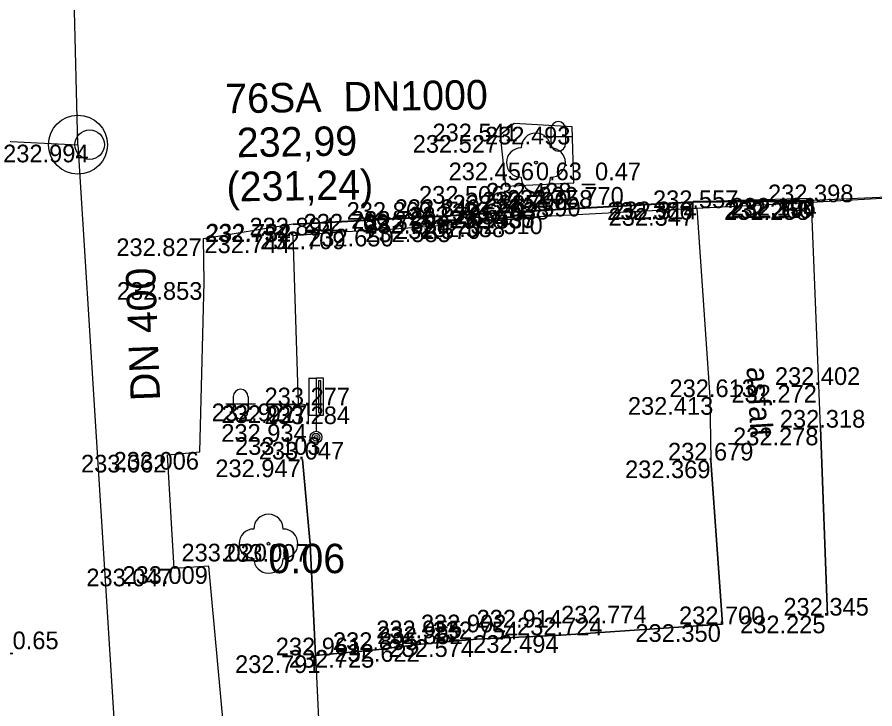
# Model space of a CAD drawing. Extents: x -599516 to -599132, y -1163668 to -1163119.
# Drawn here: x -599495.75 to -599481.19, y -1163321.87 to -1163310.12 of the extents above; entities that cross this region are included whole.
import ezdxf

# ---------------------------------------------------------------- set-up
doc = ezdxf.new("R2010")
doc.units = 0
for name, color, linetype in [('Bod-oznac1', 7, 'Continuous'), ('Bod-oznac2', 7, 'Continuous'), ('Bod-oznac3', 7, 'Continuous'), ('Bod-vyska1', 7, 'Continuous'), ('Bod-vyska2', 7, 'Continuous'), ('Bod-vyska3', 7, 'Continuous'), ('Z_cela-hrobu-dolni-linie', 7, 'Continuous'), ('Z_cela-hrobu-horni-linie', 7, 'Continuous'), ('Z_chodnik', 7, 'Continuous'), ('Z_kanalizace-destova', 7, 'Continuous'), ('Z_kanalizace-znacky-sachta', 7, 'Continuous'), ('Z_komunikace', 7, 'Continuous'), ('Z_kultury-znacky', 7, 'Continuous'), ('Z_nove-stromy-prumer-kmene', 7, 'Continuous'), ('Z_obvod-kmene-spodek-ve-vysce1_2m', 7, 'Continuous'), ('Z_podzemni-obrys-sachty', 7, 'Continuous'), ('Z_popis-budov-povrchu', 7, 'Continuous'), ('Z_stromy-kere', 7, 'Continuous'), ('Z_stromy-nove-vysazene', 7, 'Continuous'), ('Z_vol-lin-obrubnik', 7, 'Continuous'), ('Z_znacky-ostatni-orientacni-sloupek', 7, 'Continuous')]:
    doc.layers.add(name, color=color, linetype=linetype)

msp = doc.modelspace()

# ---------------------------------------------------------------- linework, layer by layer
at = {"layer": 'Bod-oznac1'}
for p, q in [((-599487.313, -1163311.93), (-599487.313, -1163311.93)), ((-599487.555, -1163312.124), (-599487.555, -1163312.124)), ((-599486.329, -1163311.983), (-599486.329, -1163311.983)), ((-599494.522, -1163312.287), (-599494.522, -1163312.287)), ((-599486.946, -1163312.591), (-599486.946, -1163312.591)), ((-599487.463, -1163312.99), (-599487.463, -1163312.99)), ((-599486.299, -1163312.937), (-599486.299, -1163312.937)), ((-599484.277, -1163313.254), (-599484.277, -1163313.254)), ((-599484.277, -1163313.264), (-599484.277, -1163313.264)), ((-599482.288, -1163313.193), (-599482.288, -1163313.193)), ((-599482.269, -1163313.265), (-599482.269, -1163313.265)), ((-599482.251, -1163313.229), (-599482.251, -1163313.229)), ((-599482.251, -1163313.239), (-599482.251, -1163313.239)), ((-599486.924, -1163313.4), (-599486.924, -1163313.4)), ((-599486.923, -1163313.41), (-599486.923, -1163313.41)), ((-599484.216, -1163313.364), (-599484.216, -1163313.364)), ((-599488.389, -1163313.487), (-599488.389, -1163313.487)), ((-599488.388, -1163313.497), (-599488.388, -1163313.497)), ((-599487.437, -1163313.558), (-599487.437, -1163313.558)), ((-599486.904, -1163313.506), (-599486.904, -1163313.506)), ((-599491.066, -1163313.632), (-599491.066, -1163313.632)), ((-599491.065, -1163313.642), (-599491.065, -1163313.642)), ((-599489.344, -1163313.716), (-599489.344, -1163313.716)), ((-599488.36, -1163313.642), (-599488.36, -1163313.642)), ((-599487.857, -1163313.588), (-599487.857, -1163313.588)), ((-599491.068, -1163313.829), (-599491.068, -1163313.829)), ((-599490.159, -1163313.763), (-599490.159, -1163313.763)), ((-599492.587, -1163313.879), (-599492.587, -1163313.879)), ((-599492.577, -1163314.622), (-599492.577, -1163314.622)), ((-599482.143, -1163316.369), (-599482.143, -1163316.369)), ((-599483.995, -1163316.575), (-599483.995, -1163316.575)), ((-599490.979, -1163316.685), (-599490.979, -1163316.685)), ((-599490.81, -1163316.715), (-599490.81, -1163316.715)), ((-599490.806, -1163317.034), (-599490.806, -1163317.034)), ((-599482.115, -1163317.094), (-599482.115, -1163317.094)), ((-599490.678, -1163317.256), (-599490.678, -1163317.256)), ((-599492.651, -1163317.507), (-599492.651, -1163317.507)), ((-599493.201, -1163317.555), (-599493.201, -1163317.555)), ((-599490.906, -1163317.635), (-599490.906, -1163317.635)), ((-599483.973, -1163317.652), (-599483.973, -1163317.652)), ((-599491.486, -1163319.066), (-599491.486, -1163319.066)), ((-599490.777, -1163319.072), (-599490.777, -1163319.072)), ((-599493.086, -1163319.489), (-599493.086, -1163319.489)), ((-599492.5, -1163319.448), (-599492.5, -1163319.448)), ((-599481.997, -1163320.287), (-599481.997, -1163320.287)), ((-599483.776, -1163320.433), (-599483.776, -1163320.433)), ((-599487.952, -1163320.689), (-599487.952, -1163320.689)), ((-599486.518, -1163320.62), (-599486.518, -1163320.62)), ((-599488.898, -1163320.771), (-599488.898, -1163320.771)), ((-599490.686, -1163320.962), (-599490.686, -1163320.962)), ((-599489.657, -1163320.871), (-599489.657, -1163320.871))]:
    msp.add_line(p, q, dxfattribs=at)
at = {"layer": 'Bod-oznac2'}
for p, q in [((-599482.269, -1163313.265), (-599482.269, -1163313.265)), ((-599484.216, -1163313.364), (-599484.216, -1163313.364)), ((-599487.437, -1163313.558), (-599487.437, -1163313.558)), ((-599486.904, -1163313.506), (-599486.904, -1163313.506)), ((-599489.344, -1163313.716), (-599489.344, -1163313.716)), ((-599488.36, -1163313.642), (-599488.36, -1163313.642)), ((-599487.857, -1163313.588), (-599487.857, -1163313.588)), ((-599491.068, -1163313.829), (-599491.068, -1163313.829)), ((-599490.159, -1163313.763), (-599490.159, -1163313.763)), ((-599482.143, -1163316.369), (-599482.143, -1163316.369)), ((-599483.995, -1163316.575), (-599483.995, -1163316.575)), ((-599490.81, -1163316.715), (-599490.81, -1163316.715)), ((-599490.806, -1163317.034), (-599490.806, -1163317.034)), ((-599482.115, -1163317.094), (-599482.115, -1163317.094)), ((-599490.906, -1163317.635), (-599490.906, -1163317.635)), ((-599483.973, -1163317.652), (-599483.973, -1163317.652)), ((-599481.997, -1163320.287), (-599481.997, -1163320.287)), ((-599483.776, -1163320.433), (-599483.776, -1163320.433)), ((-599487.952, -1163320.689), (-599487.952, -1163320.689)), ((-599486.518, -1163320.62), (-599486.518, -1163320.62)), ((-599488.898, -1163320.771), (-599488.898, -1163320.771)), ((-599490.686, -1163320.962), (-599490.686, -1163320.962)), ((-599489.657, -1163320.871), (-599489.657, -1163320.871))]:
    msp.add_line(p, q, dxfattribs=at)
at = {"layer": 'Bod-oznac3'}
for p, q in [((-599487.437, -1163313.558), (-599487.437, -1163313.558)), ((-599486.904, -1163313.506), (-599486.904, -1163313.506)), ((-599489.344, -1163313.716), (-599489.344, -1163313.716)), ((-599488.36, -1163313.642), (-599488.36, -1163313.642)), ((-599487.857, -1163313.588), (-599487.857, -1163313.588)), ((-599490.159, -1163313.763), (-599490.159, -1163313.763)), ((-599487.952, -1163320.689), (-599487.952, -1163320.689)), ((-599486.518, -1163320.62), (-599486.518, -1163320.62)), ((-599488.898, -1163320.771), (-599488.898, -1163320.771)), ((-599489.657, -1163320.871), (-599489.657, -1163320.871))]:
    msp.add_line(p, q, dxfattribs=at)
at = {"layer": 'Z_cela-hrobu-dolni-linie'}
for points in [[(-599490.806, -1163317.034), (-599490.81, -1163316.715), (-599490.979, -1163316.685), (-599491.068, -1163313.829), (-599490.159, -1163313.763), (-599489.344, -1163313.716), (-599488.36, -1163313.642), (-599487.857, -1163313.588), (-599487.437, -1163313.558), (-599486.904, -1163313.506), (-599484.216, -1163313.364)], [(-599490.686, -1163320.962), (-599490.777, -1163319.072), (-599490.906, -1163317.635)]]:
    msp.add_lwpolyline(points, dxfattribs=at)
at = {"layer": 'Z_cela-hrobu-horni-linie'}
for p, q in [((-599490.806, -1163317.034), (-599490.81, -1163316.715)), ((-599482.115, -1163317.094), (-599481.997, -1163320.287))]:
    msp.add_line(p, q, dxfattribs=at)
for points in [[(-599482.143, -1163316.369), (-599482.269, -1163313.265), (-599479.585, -1163313.112), (-599479.585, -1163313.112), (-599478.193, -1163313.032), (-599478.193, -1163313.032), (-599477.068, -1163312.975)], [(-599490.979, -1163316.685), (-599491.068, -1163313.829), (-599490.159, -1163313.763), (-599490.159, -1163313.763), (-599489.344, -1163313.716), (-599489.344, -1163313.716), (-599488.36, -1163313.642), (-599488.36, -1163313.642), (-599487.857, -1163313.588), (-599487.857, -1163313.588), (-599487.437, -1163313.558), (-599487.437, -1163313.558), (-599486.904, -1163313.506), (-599486.904, -1163313.506), (-599484.216, -1163313.364), (-599483.995, -1163316.575)], [(-599490.906, -1163317.635), (-599490.777, -1163319.072), (-599490.686, -1163320.962), (-599489.657, -1163320.871), (-599489.657, -1163320.871), (-599488.898, -1163320.771), (-599488.898, -1163320.771), (-599487.952, -1163320.689), (-599487.952, -1163320.689), (-599486.518, -1163320.62), (-599486.518, -1163320.62), (-599483.776, -1163320.433), (-599483.973, -1163317.652)]]:
    msp.add_lwpolyline(points, dxfattribs=at)
at = {"layer": 'Z_chodnik'}
msp.add_line((-599484.216, -1163313.364), (-599482.269, -1163313.265), dxfattribs=at)
for points in [[(-599481.997, -1163320.287), (-599482.115, -1163317.094), (-599482.143, -1163316.369), (-599482.269, -1163313.265)], [(-599484.216, -1163313.364), (-599483.995, -1163316.575), (-599483.973, -1163317.652), (-599483.776, -1163320.433), (-599486.518, -1163320.62), (-599487.952, -1163320.689), (-599488.898, -1163320.771), (-599489.657, -1163320.871), (-599490.686, -1163320.962), (-599490.602, -1163322.755)]]:
    msp.add_lwpolyline(points, dxfattribs=at)
at = {"layer": 'Z_kanalizace-destova'}
for p, q in [((-599494.722, -1163312.287), (-599494.847, -1163307.467)), ((-599505.826, -1163311.763), (-599494.722, -1163312.287)), ((-599494.722, -1163312.287), (-599490.985, -1163372.054))]:
    msp.add_line(p, q, dxfattribs=at)
at = {"layer": 'Z_kanalizace-znacky-sachta'}
msp.add_circle((-599494.522, -1163312.287), 0.25, dxfattribs=at)
at = {"layer": 'Z_komunikace'}
for points in [[(-599487.463, -1163312.99), (-599486.299, -1163312.937), (-599486.329, -1163311.983), (-599487.313, -1163311.93), (-599487.555, -1163312.124), (-599487.463, -1163312.99)], [(-599492.587, -1163313.879), (-599491.066, -1163313.632), (-599488.389, -1163313.487), (-599486.924, -1163313.4), (-599484.277, -1163313.254), (-599482.288, -1163313.193), (-599482.251, -1163313.229), (-599479.585, -1163313.112), (-599478.193, -1163313.032), (-599477.068, -1163312.975), (-599476.63, -1163312.953), (-599475.433, -1163312.874), (-599474.02, -1163312.763), (-599471.32, -1163312.526), (-599468.527, -1163312.372), (-599467.249, -1163312.331), (-599467.256, -1163312.413), (-599464.337, -1163312.181), (-599464.276, -1163312.307)], [(-599492.1, -1163323.823), (-599492.5, -1163319.448), (-599493.086, -1163319.489), (-599493.201, -1163317.555), (-599492.651, -1163317.507), (-599492.577, -1163314.622), (-599492.587, -1163313.879)]]:
    msp.add_lwpolyline(points, dxfattribs=at)
at = {"layer": 'Z_kultury-znacky'}
for p, q in [((-599486.691, -1163312.021), (-599486.691, -1163312.271)), ((-599486.441, -1163312.021), (-599486.441, -1163312.271)), ((-599486.816, -1163312.146), (-599486.316, -1163312.146)), ((-599492.084, -1163316.567), (-599492.084, -1163316.817)), ((-599491.834, -1163316.567), (-599491.834, -1163316.817)), ((-599492.209, -1163316.692), (-599491.709, -1163316.692))]:
    msp.add_line(p, q, dxfattribs=at)
for centre, start, end in [((-599486.566, -1163312.021), 0, 180), ((-599486.566, -1163312.271), 180, 0), ((-599491.96, -1163316.567), 0, 180), ((-599491.96, -1163316.817), 180, 0)]:
    msp.add_arc(centre, 0.125, start, end, dxfattribs=at)
at = {"layer": 'Z_podzemni-obrys-sachty'}
msp.add_circle((-599494.722, -1163312.287), 0.5, dxfattribs=at)
at = {"layer": 'Z_stromy-kere'}
msp.add_circle((-599486.946, -1163312.591), 0.025, dxfattribs=at)
for centre, start, end in [((-599486.946, -1163312.341), 0, 180), ((-599487.196, -1163312.591), 90, 270), ((-599486.696, -1163312.591), 270, 90), ((-599486.946, -1163312.841), 180, 0)]:
    msp.add_arc(centre, 0.25, start, end, dxfattribs=at)
at = {"layer": 'Z_stromy-nove-vysazene'}
msp.add_circle((-599491.486, -1163319.066), 0.025, dxfattribs=at)
for centre, start, end in [((-599491.486, -1163318.816), 0, 180), ((-599491.736, -1163319.066), 90, 270), ((-599491.236, -1163319.066), 270, 90), ((-599491.486, -1163319.316), 180, 0)]:
    msp.add_arc(centre, 0.25, start, end, dxfattribs=at)
at = {"layer": 'Z_vol-lin-obrubnik'}
msp.add_line((-599482.251, -1163313.229), (-599484.277, -1163313.254), dxfattribs=at)
msp.add_lwpolyline([(-599491.065, -1163313.642), (-599488.388, -1163313.497), (-599486.923, -1163313.41), (-599484.277, -1163313.264), (-599482.251, -1163313.239)], dxfattribs=at)
at = {"layer": 'Z_znacky-ostatni-orientacni-sloupek'}
for p, q in [((-599490.803, -1163316.256), (-599490.803, -1163316.881)), ((-599490.803, -1163316.256), (-599490.678, -1163316.256)), ((-599490.803, -1163316.881), (-599490.678, -1163316.881)), ((-599490.678, -1163316.881), (-599490.678, -1163317.156))]:
    msp.add_line(p, q, dxfattribs=at)
for points in [[(-599490.678, -1163316.881), (-599490.553, -1163316.881), (-599490.553, -1163316.256), (-599490.678, -1163316.256)], [(-599490.635, -1163316.839), (-599490.596, -1163316.839), (-599490.596, -1163316.299), (-599490.635, -1163316.299)]]:
    msp.add_lwpolyline(points, close=True, dxfattribs=at)
for radius in [0.1, 0.065, 0.03]:
    msp.add_circle((-599490.678, -1163317.256), radius, dxfattribs=at)

# ---------------------------------------------------------------- texts
at = {"layer": 'Bod-vyska1'}
for s, p in [('232.541', (-599488.702, -1163312.23)), ('232.493', (-599487.81, -1163312.283)), ('232.527', (-599489.038, -1163312.424)), ('232.994', (-599495.992, -1163312.587)), ('232.456', (-599488.428, -1163312.891)), ('232.506', (-599488.931, -1163313.29)), ('232.428', (-599487.792, -1163313.237)), ('232.366', (-599485.736, -1163313.564)), ('232.314', (-599485.666, -1163313.554)), ('232.258', (-599483.751, -1163313.565)), ('232.266', (-599483.71, -1163313.539)), ('232.196', (-599483.643, -1163313.493)), ('232.194', (-599483.629, -1163313.529)), ('232.485', (-599488.417, -1163313.7)), ('232.537', (-599488.406, -1163313.71)), ('232.347', (-599485.711, -1163313.664)), ('232.536', (-599489.859, -1163313.787)), ('232.628', (-599489.858, -1163313.797)), ('232.538', (-599488.919, -1163313.858)), ('232.510', (-599488.28, -1163313.806)), ('232.754', (-599492.56, -1163313.942)), ('232.732', (-599492.549, -1163313.932)), ('232.650', (-599490.812, -1163314.016)), ('232.585', (-599489.842, -1163313.942)), ('232.570', (-599489.338, -1163313.888)), ('232.744', (-599492.574, -1163314.129)), ('232.709', (-599491.629, -1163314.063)), ('232.827', (-599494.07, -1163314.179)), ('232.853', (-599494.059, -1163314.922)), ('232.272', (-599483.626, -1163316.669)), ('232.413', (-599485.384, -1163316.875)), ('232.927', (-599492.451, -1163316.985)), ('232.927', (-599492.282, -1163317.015)), ('232.934', (-599492.288, -1163317.334)), ('232.278', (-599483.598, -1163317.394)), ('233.103', (-599492.054, -1163317.556)), ('233.006', (-599494.117, -1163317.807)), ('233.062', (-599494.669, -1163317.855)), ('232.947', (-599492.389, -1163317.935)), ('232.369', (-599485.432, -1163317.952)), ('233.020', (-599492.964, -1163319.366)), ('233.007', (-599492.257, -1163319.372)), ('233.047', (-599494.579, -1163319.789)), ('233.009', (-599493.966, -1163319.748)), ('232.225', (-599483.479, -1163320.587)), ('232.350', (-599485.256, -1163320.733)), ('232.574', (-599489.447, -1163320.989)), ('232.494', (-599488.011, -1163320.92)), ('232.622', (-599490.368, -1163321.071)), ('232.791', (-599492.054, -1163321.262)), ('232.725', (-599491.14, -1163321.171))]:
    msp.add_text(s, height=0.3, dxfattribs=at).set_placement(p)
at = {"layer": 'Bod-vyska2'}
for s, p in [('232.398', (-599483.004, -1163313.265)), ('232.557', (-599484.958, -1163313.364)), ('232.670', (-599488.592, -1163313.588)), ('232.638', (-599488.172, -1163313.558)), ('232.590', (-599487.638, -1163313.506)), ('232.720', (-599490.085, -1163313.716)), ('232.765', (-599489.096, -1163313.642)), ('232.894', (-599491.809, -1163313.829)), ('232.769', (-599490.889, -1163313.763)), ('232.402', (-599482.888, -1163316.369)), ('232.613', (-599484.678, -1163316.575)), ('233.277', (-599491.553, -1163316.715)), ('233.284', (-599491.552, -1163317.034)), ('232.318', (-599482.804, -1163317.094)), ('233.047', (-599491.652, -1163317.635)), ('232.679', (-599484.703, -1163317.652)), ('232.345', (-599482.743, -1163320.287)), ('232.700', (-599484.516, -1163320.433)), ('232.754', (-599488.699, -1163320.689)), ('232.724', (-599487.265, -1163320.62)), ('232.895', (-599490.392, -1163320.871)), ('232.852', (-599489.639, -1163320.771)), ('232.961', (-599491.363, -1163320.962))]:
    msp.add_text(s, height=0.3, dxfattribs=at).set_placement(p)
at = {"layer": 'Bod-vyska3'}
for s, p in [('232.885', (-599488.36, -1163313.442)), ('232.790', (-599487.857, -1163313.388)), ('232.758', (-599487.437, -1163313.358)), ('232.770', (-599486.904, -1163313.306)), ('232.869', (-599490.159, -1163313.563)), ('232.840', (-599489.344, -1163313.516)), ('232.774', (-599486.518, -1163320.42)), ('232.902', (-599488.898, -1163320.571)), ('232.914', (-599487.952, -1163320.489)), ('232.955', (-599489.657, -1163320.671))]:
    msp.add_text(s, height=0.3, dxfattribs=at).set_placement(p)
at = {"layer": 'Z_kanalizace-destova'}
for s, rotation, p in [('76SA  DN1000', 0.8872, (-599492.218, -1163311.754)), (' 232,99', 0.8872, (-599492.207, -1163312.504)), ('(231,24)', 0.8872, (-599492.195, -1163313.253)), ('DN 400', 92.1906, (-599493.326, -1163316.632))]:
    msp.add_text(s, height=0.5, rotation=rotation, dxfattribs=at).set_placement(p)
at = {"layer": 'Z_nove-stromy-prumer-kmene'}
msp.add_text('0.06', height=0.5, dxfattribs=at).set_placement((-599491.486, -1163319.566))
at = {"layer": 'Z_obvod-kmene-spodek-ve-vysce1_2m'}
for s, p in [('0.63_0.47', (-599486.946, -1163312.891)), ('1.15_0.65', (-599496.835, -1163320.858))]:
    msp.add_text(s, height=0.3, dxfattribs=at).set_placement(p)
at = {"layer": 'Z_popis-budov-povrchu'}
msp.add_text('asfalt', height=0.375, rotation=273.4503, dxfattribs=at).set_placement((-599483.371, -1163316.067))

doc.saveas('drawing.dxf')
